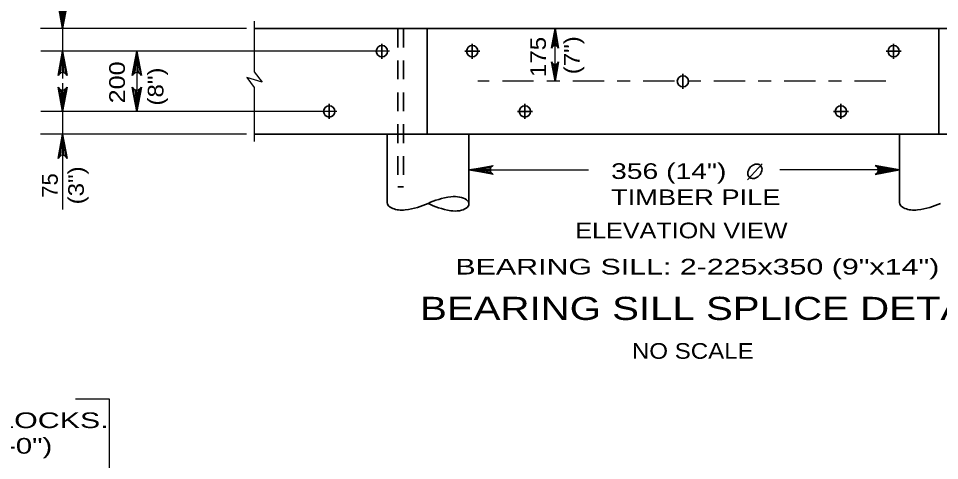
# Model space of a CAD drawing. Extents: x -6.4 to 73.1, y -66 to 0.
# Drawn here: x 22.39 to 29.45, y -29.71 to -26.33 of the extents above; entities that cross this region are included whole.
import ezdxf
from ezdxf.enums import TextEntityAlignment as Align

# ---------------------------------------------------------------- set-up
doc = ezdxf.new("R2010")
doc.units = 0
doc.header["$LTSCALE"] = 0.048
doc.linetypes.add('DOT_DASHED', pattern=[7.7, 5, -1.2, 0.3, -1.2])
doc.linetypes.add('MEDIUM_DASHED', pattern=[4.5, 3, -1.5])
doc.layers.add('4', color=7, linetype='Continuous', lineweight=25)
doc.layers.add('5', color=7, linetype='Continuous', lineweight=25)

msp = doc.modelspace()

# ---------------------------------------------------------------- linework, layer by layer
at = {"layer": '4'}
for p, q in [((24.1965, -26.34667), (24.1965, -26.73558)), ((24.1965, -26.73558), (24.25992, -26.81358)), ((24.14067, -26.77975), (24.1965, -26.85633)), ((24.25992, -26.81358), (24.14067, -26.77975)), ((24.1965, -26.85633), (24.1965, -27.26942))]:
    msp.add_line(p, q, dxfattribs=at)
at = {"layer": '4', "lineweight": 35}
for p, q in [((30.771, -26.40433), (24.1965, -26.40433)), ((25.52292, -26.40433), (25.52292, -27.21175)), ((29.44458, -26.40433), (29.44458, -27.21175)), ((25.17692, -26.51967), (25.17692, -26.635)), ((25.869, -26.51967), (25.869, -26.635)), ((29.0985, -26.51967), (29.0985, -26.635)), ((25.92667, -26.57733), (25.81133, -26.57733)), ((29.15625, -26.57733), (29.04083, -26.57733)), ((27.48375, -26.75033), (27.48375, -26.86567)), ((24.77325, -26.98108), (24.77325, -27.09642)), ((26.27267, -26.98108), (26.27267, -27.09642)), ((28.69483, -26.98108), (28.69483, -27.09642)), ((26.33033, -27.03875), (26.215, -27.03875)), ((28.7525, -27.03875), (28.63717, -27.03875)), ((30.771, -27.21175), (24.1965, -27.21175)), ((25.21667, -27.21175), (25.21667, -27.73717)), ((25.844, -27.21175), (25.844, -27.74758)), ((29.14275, -27.21175), (29.14275, -27.73717))]:
    msp.add_line(p, q, dxfattribs=at)
at = {"layer": '4', "linetype": 'MEDIUM_DASHED', "lineweight": 35}
msp.add_line((25.2995, -26.40433), (25.2995, -27.61542), dxfattribs=at)
msp.add_lwpolyline([(25.34275, -26.40433), (25.34275, -27.61542), (25.2995, -27.61542)], dxfattribs=at)
at = {"layer": '4', "lineweight": 35}
for centre in [(25.17688, -26.57733), (25.86893, -26.57733), (29.0985, -26.57733), (27.48371, -26.80802), (24.77319, -27.0387), (26.27263, -27.0387), (28.6948, -27.0387)]:
    msp.add_circle(centre, 0.04325, dxfattribs=at)
for centre, major_axis, start_param, end_param in [((25.32775, -27.73897), (-0.11112, 0.00185), 6.2831853, 8.1107827), ((25.21923, -27.58029), (-0.44359, 0.00737), 1.8903203, 2.3561945), ((25.84136, -27.90438), (0.44359, -0.00737), 1.8903203, 2.3561945), ((25.84657, -27.59071), (0.44359, -0.00737), 3.9269908, 4.392865), ((25.73285, -27.7457), (0.11112, -0.00185), 4.4555879, 8.1107827), ((29.25383, -27.73897), (-0.11112, 0.00185), 6.2831853, 8.1107827), ((29.14532, -27.58029), (-0.44359, 0.00737), 1.8903203, 2.3561945)]:
    msp.add_ellipse(centre, major_axis=major_axis, ratio=0.5, start_param=start_param, end_param=end_param, dxfattribs=at)
at = {"layer": '5'}
for p, q in [((22.7295, -25.47083), (22.7295, -26.57733)), ((24.13883, -26.40433), (22.55967, -26.40433)), ((26.50317, -26.808), (26.50317, -26.40433)), ((25.23458, -26.57733), (22.56283, -26.57733)), ((23.29842, -26.57733), (23.29842, -27.03875)), ((22.72942, -26.61883), (22.72942, -26.7855)), ((22.7295, -26.82225), (22.7295, -26.83783)), ((22.72942, -26.83117), (22.72942, -27.21175)), ((24.83092, -27.03875), (22.56283, -27.03875)), ((22.7295, -27.03875), (22.7295, -27.789)), ((24.13883, -27.21175), (22.55967, -27.21175)), ((25.844, -27.48667), (26.75942, -27.48667)), ((29.14275, -27.48667), (28.22725, -27.48667))]:
    msp.add_line(p, q, dxfattribs=at)
at = {"layer": '5', "linetype": 'DOT_DASHED'}
msp.add_line((29.0395, -26.808), (25.9105, -26.808), dxfattribs=at)
at = {"layer": '5', "lineweight": 35}
msp.add_line((27.97758, -27.56267), (28.08958, -27.44008), dxfattribs=at)
at = {"layer": '5'}
for points in [[(22.7295, -26.40433), (22.69458, -26.21792), (22.7045, -26.23225), (22.717, -26.23967), (22.7295, -26.24183), (22.742, -26.23967), (22.7545, -26.23225), (22.76442, -26.21792), (22.7295, -26.40433), (22.7545, -26.23225), (22.742, -26.23967), (22.7295, -26.40433), (22.7295, -26.24183), (22.717, -26.23967), (22.7295, -26.40433), (22.7045, -26.23225)], [(26.50317, -26.40433), (26.53117, -26.5535), (26.52317, -26.542), (26.51317, -26.53608), (26.50317, -26.53433), (26.49317, -26.53608), (26.48317, -26.542), (26.47517, -26.5535), (26.50317, -26.40433), (26.48317, -26.542), (26.49317, -26.53608), (26.50317, -26.40433), (26.50317, -26.53433), (26.51317, -26.53608), (26.50317, -26.40433), (26.52317, -26.542)], [(22.7295, -26.57733), (22.76442, -26.76375), (22.7545, -26.74942), (22.742, -26.742), (22.7295, -26.73983), (22.717, -26.742), (22.7045, -26.74942), (22.69458, -26.76375), (22.7295, -26.57733), (22.7045, -26.74942), (22.717, -26.742), (22.7295, -26.57733), (22.7295, -26.73983), (22.742, -26.742), (22.7295, -26.57733), (22.7545, -26.74942)], [(23.29842, -26.57733), (23.33333, -26.76375), (23.32342, -26.74942), (23.31092, -26.742), (23.29842, -26.73983), (23.28592, -26.742), (23.27342, -26.74942), (23.2635, -26.76375), (23.29842, -26.57733), (23.27342, -26.74942), (23.28592, -26.742), (23.29842, -26.57733), (23.29842, -26.73983), (23.31092, -26.742), (23.29842, -26.57733), (23.32342, -26.74942)], [(26.50317, -26.808), (26.47517, -26.65883), (26.48317, -26.67033), (26.49317, -26.67625), (26.50317, -26.678), (26.51317, -26.67625), (26.52317, -26.67033), (26.53117, -26.65883), (26.50317, -26.808), (26.52317, -26.67033), (26.51317, -26.67625), (26.50317, -26.808), (26.50317, -26.678), (26.49317, -26.67625), (26.50317, -26.808), (26.48317, -26.67033)], [(22.7295, -27.03875), (22.69458, -26.85233), (22.7045, -26.86667), (22.717, -26.87408), (22.7295, -26.87625), (22.742, -26.87408), (22.7545, -26.86667), (22.76442, -26.85233), (22.7295, -27.03875), (22.7545, -26.86667), (22.742, -26.87408), (22.7295, -27.03875), (22.7295, -26.87625), (22.717, -26.87408), (22.7295, -27.03875), (22.7045, -26.86667)], [(23.29842, -27.03875), (23.2635, -26.85233), (23.27342, -26.86667), (23.28592, -26.87408), (23.29842, -26.87625), (23.31092, -26.87408), (23.32342, -26.86667), (23.33333, -26.85233), (23.29842, -27.03875), (23.32342, -26.86667), (23.31092, -26.87408), (23.29842, -27.03875), (23.29842, -26.87625), (23.28592, -26.87408), (23.29842, -27.03875), (23.27342, -26.86667)], [(22.7295, -27.21175), (22.76442, -27.39817), (22.7545, -27.38383), (22.742, -27.37642), (22.7295, -27.37425), (22.717, -27.37642), (22.7045, -27.38383), (22.69458, -27.39817), (22.7295, -27.21175), (22.7045, -27.38383), (22.717, -27.37642), (22.7295, -27.21175), (22.7295, -27.37425), (22.742, -27.37642), (22.7295, -27.21175), (22.7545, -27.38383)], [(25.844, -27.48667), (26.03042, -27.45175), (26.02317, -27.45675), (26.016, -27.46167), (26.01233, -27.46792), (26.00858, -27.47417), (26.00758, -27.48042), (26.0065, -27.48667), (26.00758, -27.49292), (26.00858, -27.49917), (26.01233, -27.50542), (26.016, -27.51167), (26.02317, -27.51667), (26.03042, -27.52167), (25.844, -27.48667), (26.02317, -27.51667), (26.016, -27.51167), (25.844, -27.48667), (26.01233, -27.50542), (26.00858, -27.49917), (25.844, -27.48667), (26.00758, -27.49292), (26.0065, -27.48667), (25.844, -27.48667), (26.00758, -27.48042), (26.00858, -27.47417), (25.844, -27.48667), (26.01233, -27.46792), (26.016, -27.46167), (25.844, -27.48667), (26.02317, -27.45675)], [(29.14275, -27.48667), (28.95625, -27.45175), (28.9635, -27.45675), (28.97067, -27.46167), (28.97433, -27.46792), (28.97808, -27.47417), (28.97917, -27.48042), (28.98017, -27.48667), (28.97917, -27.49292), (28.97808, -27.49917), (28.97433, -27.50542), (28.97067, -27.51167), (28.9635, -27.51667), (28.95625, -27.52167), (29.14275, -27.48667), (28.9635, -27.51667), (28.97067, -27.51167), (29.14275, -27.48667), (28.97433, -27.50542), (28.97808, -27.49917), (29.14275, -27.48667), (28.97917, -27.49292), (28.98017, -27.48667), (29.14275, -27.48667), (28.97917, -27.48042), (28.97808, -27.47417), (29.14275, -27.48667), (28.97433, -27.46792), (28.97067, -27.46167), (29.14275, -27.48667), (28.9635, -27.45675)], [(22.82725, -29.24), (23.08617, -29.24), (23.08617, -30.38333), (22.82725, -30.38333)]]:
    msp.add_lwpolyline(points, dxfattribs=at)
at = {"layer": '5', "lineweight": 35}
msp.add_spline([(28.07792, -27.45217), (28.06917, -27.44533), (28.06042, -27.44292), (28.04942, -27.44192), (28.04317, -27.44192), (28.03242, -27.44442), (28.02258, -27.44892), (28.01567, -27.45283), (28.00242, -27.46342), (27.99208, -27.47692), (27.98583, -27.48958), (27.98217, -27.50117), (27.98108, -27.51192), (27.98217, -27.52117), (27.98667, -27.53433), (27.99142, -27.54117), (28.00108, -27.54842), (28.01558, -27.55192), (28.03208, -27.55142), (28.05292, -27.54192), (28.06817, -27.52883), (28.07967, -27.51292), (28.08717, -27.49633), (28.08967, -27.47792), (28.08642, -27.46608), (28.07842, -27.45217)], degree=3, dxfattribs=at)

# ---------------------------------------------------------------- texts
at = {"layer": '5'}
for s, width, p in [('175', 1.15, (26.4335, -26.62142)), ('(7")', 1.15, (26.69225, -26.60825)), ('75', 1.05, (22.69225, -27.60567)), ('(3")', 1.15, (22.89225, -27.60475))]:
    msp.add_text(s, height=0.12, rotation=90, dxfattribs=dict(at, width=width)).set_placement(p, align=Align.CENTER)
for s, width, p in [('200', 1.2, (23.20667, -26.97675)), ('(8")', 1.15, (23.50217, -26.99358))]:
    msp.add_text(s, height=0.12, rotation=90, dxfattribs=dict(at, width=width)).set_placement(p)
for s, width, p in [('356 (14")', 1.35, (26.93283, -27.55558)), ('TIMBER PILE', 1.3, (26.93283, -27.75558)), ('102x203 (4"x8") NAILING BLOCKS.  ', 1.45, (19.36058, -29.46342)), ('19.1 (3/4")  BOLTS @ 600 (2\'-0")', 1.4, (19.36058, -29.65917))]:
    msp.add_text(s, height=0.12, dxfattribs=dict(at, width=width)).set_placement(p)
for s, height, width, p in [('ELEVATION VIEW', 0.12, 1.2, (27.47221, -28.01008)), ('BEARING SILL: 2-225x350 (9"x14")', 0.12, 1.45, (27.59433, -28.28733)), ('BEARING SILL SPLICE DETAILS', 0.1772, 1.3, (27.79729, -28.63533)), ('NO SCALE', 0.12, 1.15, (27.55917, -28.93267))]:
    msp.add_text(s, height=height, dxfattribs=dict(at, width=width)).set_placement(p, align=Align.CENTER)

doc.saveas('drawing.dxf')
